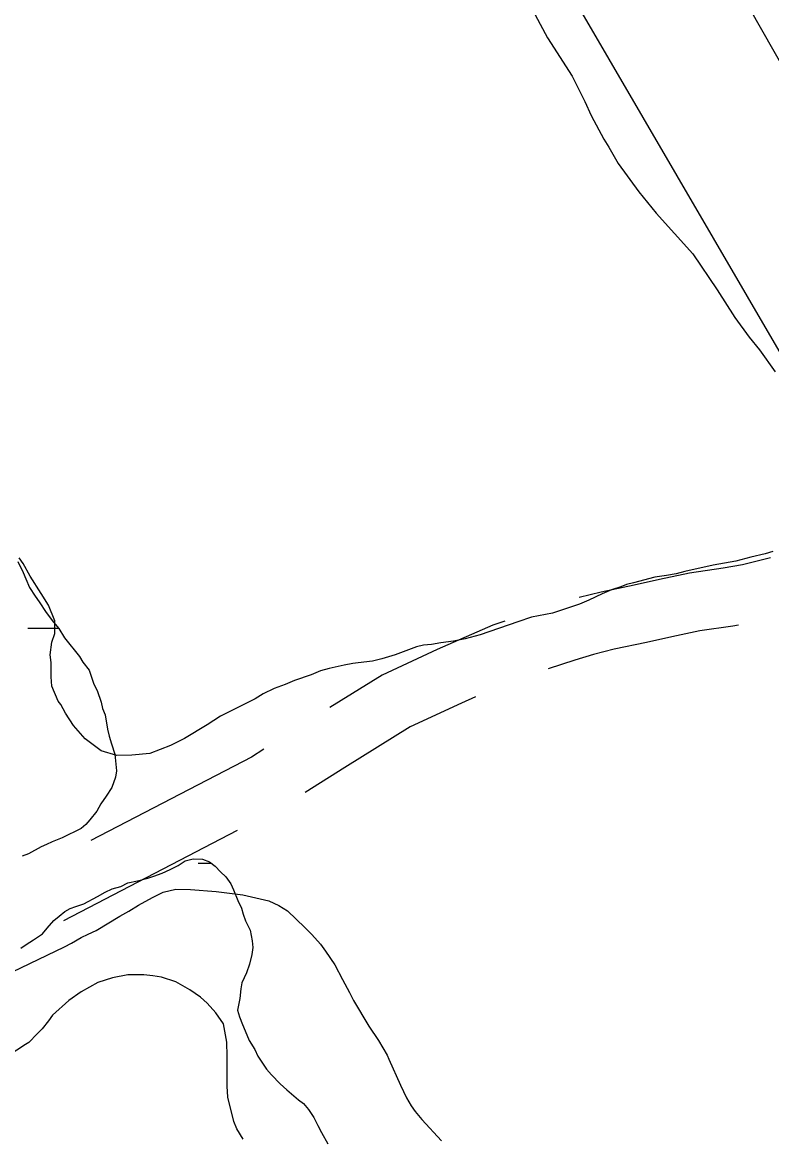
# Model space of a CAD drawing. Extents: x 3177185 to 3215018, y 812988 to 838321.
# Drawn here: x 3188159 to 3188542, y 831385 to 831955 of the extents above; entities that cross this region are included whole.
import ezdxf

# ---------------------------------------------------------------- set-up
doc = ezdxf.new("R2010")
doc.units = 0
for name, color, linetype in [('V-LEVE-TOET', 7, 'Continuous'), ('V-ROAD-CNTR', 7, 'Continuous'), ('V-SITE-VEGE', 7, 'Continuous'), ('V-TOPO-SHOR', 7, 'Continuous'), ('V-WETL-SWMP', 7, 'Continuous')]:
    doc.layers.add(name, color=color, linetype=linetype)

msp = doc.modelspace()

# ---------------------------------------------------------------- linework, layer by layer
at = {"layer": 'V-LEVE-TOET'}
msp.add_lwpolyline([(3187403.77, 833955.84), (3187499.46, 833779.53), (3187648.63, 833518.48), (3187806.43, 833239.98), (3187815.05, 833226.6), (3187822.09, 833217.69), (3187824.63, 833214.59), (3187828.75, 833207.41), (3187854.63, 833160.67), (3187981.69, 832927.72), (3188154.94, 832630.61), (3188320.77, 832339.7), (3188452.34, 832100.74), (3188628.17, 831791.79), (3188797.46, 831509.84), (3188940.19, 831252.65)], dxfattribs=at)
at = {"layer": 'V-ROAD-CNTR'}
msp.add_line((3188268.86, 831542.03), (3188180.1, 831495.98), dxfattribs=at)
for points in [[(3188541.8, 831681.61), (3188527.39, 831678.02), (3188517.63, 831676.17), (3188500.29, 831673.72), (3188484.95, 831670.42), (3188472.1, 831667.63), (3188455.13, 831664), (3188443.96, 831661.24)], [(3188405.84, 831649.13), (3188399.79, 831647.18), (3188371.31, 831634.58), (3188343.12, 831621.54), (3188316.4, 831604.97)], [(3188525.37, 831647.1), (3188522.53, 831646.56), (3188505.55, 831644.17), (3188491.29, 831641.1), (3188478.42, 831638.3), (3188461.87, 831634.76), (3188451.24, 831632.14), (3188441.61, 831629.13), (3188428.05, 831624.76)], [(3188390.78, 831610.39), (3188383.68, 831607.25), (3188357.38, 831595.08), (3188323.99, 831574.37), (3188303.74, 831561.56)], [(3188282.55, 831583.65), (3188276.26, 831579.67), (3188194.11, 831537.04)]]:
    msp.add_lwpolyline(points, dxfattribs=at)
at = {"layer": 'V-SITE-VEGE'}
for p, q in [((3188418.8, 831963.95), (3188427.74, 831947.47)), ((3188427.74, 831947.47), (3188440.32, 831927.78)), ((3188440.32, 831927.78), (3188446.83, 831914.91)), ((3188446.83, 831914.91), (3188450.09, 831907.67)), ((3188450.09, 831907.67), (3188456.59, 831895.61)), ((3188456.59, 831895.61), (3188459.02, 831891.59)), ((3188459.02, 831891.59), (3188463.9, 831883.15)), ((3188463.9, 831883.15), (3188474.45, 831868.69)), ((3188474.45, 831868.69), (3188483.36, 831857.85)), ((3188483.36, 831857.85), (3188501.99, 831836.98)), ((3188501.99, 831836.98), (3188514.57, 831818.5)), ((3188514.57, 831818.5), (3188523.5, 831804.44)), ((3188523.5, 831804.44), (3188530.8, 831794.39)), ((3188530.8, 831794.39), (3188536.07, 831787.97)), ((3188536.07, 831787.97), (3188544.18, 831776.72)), ((3188542.99, 831684.83), (3188538.97, 831683.61)), ((3188159.36, 831678.65), (3188157.33, 831681.46)), ((3188524.07, 831679.91), (3188512.39, 831677.84)), ((3188531.72, 831681.96), (3188524.07, 831679.91)), ((3188538.97, 831683.61), (3188531.72, 831681.96)), ((3188163.02, 831672.22), (3188159.36, 831678.65)), ((3188493.47, 831673.33), (3188488.64, 831672.49)), ((3188497.9, 831674.55), (3188493.47, 831673.33)), ((3188512.39, 831677.84), (3188497.9, 831674.55)), ((3188168.7, 831663.38), (3188163.02, 831672.22)), ((3188468.11, 831667.97), (3188465.29, 831666.75)), ((3188471.73, 831668.79), (3188468.11, 831667.97)), ((3188482.6, 831671.66), (3188471.73, 831668.79)), ((3188488.64, 831672.49), (3188482.6, 831671.66)), ((3188172.35, 831657.35), (3188168.7, 831663.38)), ((3188455.64, 831663.08), (3188448.8, 831659.82)), ((3188460.46, 831665.11), (3188455.64, 831663.08)), ((3188465.29, 831666.75), (3188460.46, 831665.11)), ((3188175.62, 831649.3), (3188172.35, 831657.35)), ((3188439.95, 831656.56), (3188430.29, 831653.29)), ((3188443.98, 831657.78), (3188439.95, 831656.56)), ((3188448.8, 831659.82), (3188443.98, 831657.78)), ((3188419.42, 831651.22), (3188412.58, 831648.77)), ((3188430.29, 831653.29), (3188419.42, 831651.22)), ((3188175.64, 831642.86), (3188175.62, 831649.3)), ((3188412.58, 831648.77), (3188393.27, 831642.24)), ((3188174.05, 831638.42), (3188175.64, 831642.86)), ((3188385.62, 831640.19), (3188379.58, 831638.95)), ((3188393.27, 831642.24), (3188385.62, 831640.19)), ((3188173.27, 831631.96), (3188174.05, 831638.42)), ((3188360.65, 831636.04), (3188349.79, 831631.96)), ((3188364.27, 831636.87), (3188360.65, 831636.04)), ((3188368.3, 831637.29), (3188364.27, 831636.87)), ((3188373.14, 831638.12), (3188368.3, 831637.29)), ((3188379.58, 831638.95), (3188373.14, 831638.12)), ((3188173.7, 831627.94), (3188173.27, 831631.96)), ((3188173.73, 831620.68), (3188173.7, 831627.94)), ((3188330.87, 831627.85), (3188328.05, 831627.43)), ((3188338.12, 831628.69), (3188330.87, 831627.85)), ((3188342.95, 831629.92), (3188338.12, 831628.69)), ((3188349.79, 831631.96), (3188342.95, 831629.92)), ((3188311.54, 831623.73), (3188306.72, 831621.69)), ((3188315.97, 831624.96), (3188311.54, 831623.73)), ((3188323.62, 831626.61), (3188315.97, 831624.96)), ((3188328.05, 831627.43), (3188323.62, 831626.61)), ((3188174.16, 831615.85), (3188173.73, 831620.68)), ((3188293.44, 831616.8), (3188287.81, 831614.75)), ((3188298.27, 831618.83), (3188293.44, 831616.8)), ((3188306.72, 831621.69), (3188298.27, 831618.83)), ((3188177.41, 831608.21), (3188174.16, 831615.85)), ((3188282.18, 831611.91), (3188278.16, 831609.47)), ((3188287.81, 831614.75), (3188282.18, 831611.91)), ((3188178.63, 831606.6), (3188177.41, 831608.21)), ((3188181.07, 831602.18), (3188178.63, 831606.6)), ((3188278.16, 831609.47), (3188260.47, 831600.53)), ((3188185.13, 831595.75), (3188181.07, 831602.18)), ((3188260.47, 831600.53), (3188253.64, 831596.06)), ((3188191.2, 831588.93), (3188185.13, 831595.75)), ((3188253.64, 831596.06), (3188241.98, 831589.16)), ((3188199.29, 831582.92), (3188191.2, 831588.93)), ((3188241.98, 831589.16), (3188234.75, 831585.5)), ((3188207.36, 831580.54), (3188199.29, 831582.92)), ((3188234.75, 831585.5), (3188224.28, 831581.42)), ((3188215.02, 831580.57), (3188207.36, 831580.54)), ((3188224.28, 831581.42), (3188215.02, 831580.57))]:
    msp.add_line(p, q, dxfattribs=at)
for points in [[(3188153.97, 831469.84), (3188180.53, 831482.62), (3188184.14, 831484.45), (3188189.03, 831487.32), (3188192.64, 831489.14), (3188196.77, 831490.97), (3188208.88, 831498.26), (3188213.52, 831500.87), (3188218.42, 831503.99), (3188225.64, 831507.9), (3188231.05, 831510.51), (3188237.5, 831512.09), (3188245, 831511.86), (3188258.18, 831510.89)], [(3188258.18, 831510.89), (3188271.89, 831509.14), (3188285.08, 831506.1), (3188290.26, 831503.8), (3188294.66, 831500.98), (3188303.49, 831492.49), (3188307.12, 831488.89), (3188311.54, 831484), (3188314.14, 831480.4), (3188318.82, 831473.44), (3188322.73, 831465.96), (3188326.38, 831459.26), (3188328.46, 831455.14), (3188336.28, 831441.99), (3188341.22, 831434.78), (3188345.65, 831427.31), (3188346.43, 831425.24), (3188352.44, 831411.83), (3188355.57, 831405.38), (3188357.91, 831401.26), (3188359.99, 831398.43), (3188363.37, 831394.31), (3188373.5, 831383.5)], [(3188225.82, 831467.84), (3188221.16, 831468.34), (3188212.9, 831468.3), (3188205.15, 831466.72), (3188197.67, 831464.36), (3188189.16, 831459.67), (3188182.72, 831455.24), (3188174.48, 831447.71), (3188172.43, 831444.86), (3188169.09, 831440.71), (3188166.52, 831438.11), (3188162.4, 831433.7), (3188160.6, 831432.66), (3188151.84, 831426.94)], [(3188271.94, 831384.33), (3188268.81, 831389.48), (3188267.25, 831393.35), (3188264.09, 831405.74), (3188263.8, 831411.43), (3188263.73, 831426.67), (3188263.7, 831433.91), (3188261.85, 831443.2), (3188257.95, 831448.87), (3188253.53, 831453.76), (3188250.16, 831456.84), (3188244.71, 831460.7), (3188237.46, 831464.8), (3188230.21, 831467.09), (3188225.82, 831467.84)]]:
    msp.add_lwpolyline(points, dxfattribs=at)
at = {"layer": 'V-TOPO-SHOR'}
msp.add_lwpolyline([(3185818.79, 836570.95), (3186715.05, 834976.3), (3186800.1, 834939.44), (3186819.81, 834836.62), (3187764.4, 833190.61), (3187867.38, 832974.26), (3188193.3, 832392.27), (3188600.69, 831693.89)], dxfattribs=at)
at = {"layer": 'V-WETL-SWMP'}
for p, q in [((3188161.8, 831645.55), (3188177.68, 831645.55)), ((3188248.95, 831525.48), (3188255.55, 831525.48))]:
    msp.add_line(p, q, dxfattribs=at)
for points in [[(3188156.64, 831679.62), (3188159.49, 831673.99), (3188160.71, 831670.78), (3188162.75, 831666.35), (3188165.59, 831661.93), (3188167.62, 831659.12), (3188171.27, 831653.5), (3188174.92, 831648.68), (3188177.75, 831645.47), (3188180.6, 831640.64), (3188188.3, 831631.01), (3188189.92, 831628.19), (3188193.16, 831624.18), (3188195.62, 831616.93), (3188197.24, 831613.72), (3188199.28, 831607.68), (3188200.1, 831604.46), (3188201.33, 831601.24), (3188202.57, 831593.99), (3188203.39, 831590.37), (3188204.62, 831586.35), (3188206.26, 831581.12), (3188207.1, 831572.66), (3188206.71, 831569.43), (3188204.72, 831564.18), (3188201.92, 831559.74), (3188199.12, 831555.69), (3188197.12, 831552.06), (3188193.51, 831547.61), (3188191.51, 831545.18), (3188189.1, 831543.16), (3188179.45, 831538.28), (3188174.22, 831536.24), (3188171.41, 831535.02), (3188168.59, 831533.79), (3188162.16, 831530.14), (3188158.94, 831528.91)], [(3188158.31, 831482.01), (3188160.88, 831483.83), (3188164.75, 831486.17), (3188169.39, 831489.29), (3188171.7, 831492.15), (3188175.04, 831496.04), (3188177.87, 831498.38), (3188180.7, 831500.72), (3188183.54, 831502.28), (3188186.38, 831503.33), (3188190.5, 831504.64), (3188197.47, 831508.29), (3188201.33, 831510.63), (3188204.94, 831512.2), (3188209.33, 831513.51), (3188212.94, 831515.33), (3188217.84, 831516.39), (3188223.26, 831517.71), (3188226.36, 831518.76), (3188230.49, 831520.32), (3188234.61, 831522.15), (3188238.74, 831524.24), (3188242.35, 831526.58), (3188246.48, 831527.63), (3188251.13, 831527.4), (3188254.75, 831526.12), (3188257.6, 831523.81)], [(3188257.6, 831523.81), (3188260.46, 831520.98), (3188263.06, 831518.41), (3188265.66, 831514.8), (3188266.96, 831511.71), (3188269.31, 831506.29), (3188271.14, 831502.42), (3188271.93, 831499.32), (3188273.24, 831495.97), (3188275.59, 831491.07), (3188276.64, 831485.65), (3188276.92, 831482.29), (3188276.42, 831478.67), (3188275.15, 831473.76), (3188273.62, 831469.35), (3188271.31, 831464.18), (3188270.81, 831461.07), (3188270.32, 831456.16), (3188269.05, 831450.21), (3188270.1, 831446.86), (3188271.67, 831442.99), (3188272.98, 831439.64), (3188275.07, 831434.73), (3188277.93, 831430.1), (3188279.5, 831426.74), (3188283.92, 831420.05), (3188286.52, 831417.21), (3188290.93, 831412.58), (3188294.31, 831409.5), (3188300.27, 831404.36), (3188302.87, 831402.56), (3188305.46, 831399.47), (3188308.07, 831395.35), (3188310.15, 831391.22), (3188311.98, 831387.61), (3188315.36, 831381.94)]]:
    msp.add_lwpolyline(points, dxfattribs=at)

doc.saveas('drawing.dxf')
